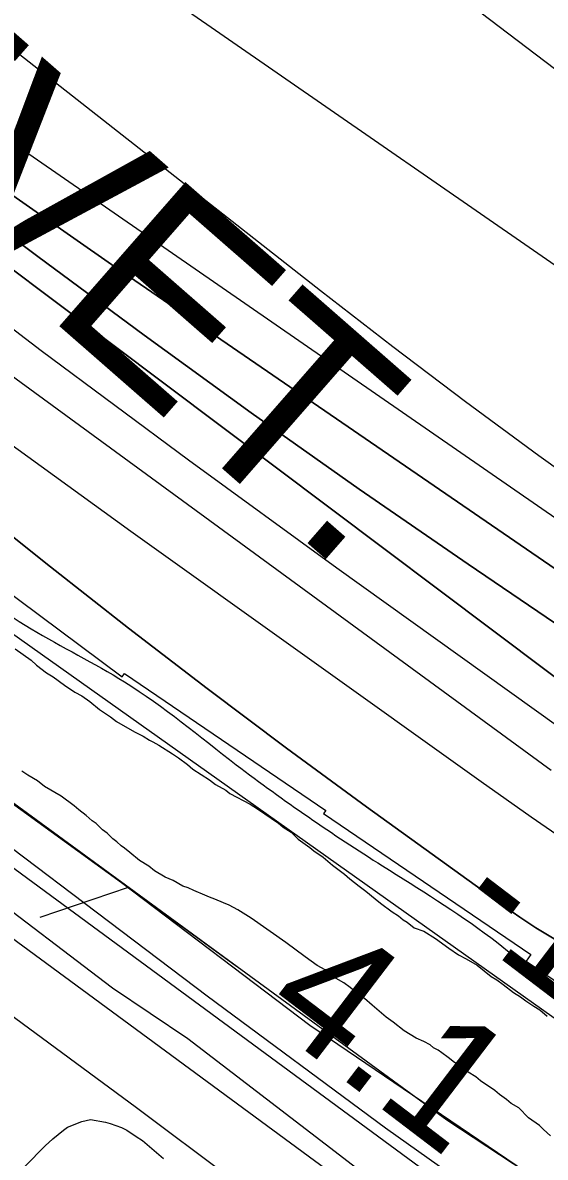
# Model space of a CAD drawing. Extents: x 3823584 to 3861785, y 301729 to 327625.
# Drawn here: x 3838745 to 3839018, y 323070 to 323662 of the extents above; entities that cross this region are included whole.
import ezdxf

# ---------------------------------------------------------------- set-up
doc = ezdxf.new("R2010")
doc.units = 0
for name, color, linetype in [('V-FLOD-BASE', 7, 'Continuous'), ('V-LEVE-TOET', 7, 'Continuous'), ('V-RIVR-EDGE', 7, 'Continuous'), ('V-RIVR-RANG', 7, 'Continuous'), ('V-RRAP-FSHR', 7, 'Continuous'), ('V-RRAP-RVMT', 7, 'Continuous'), ('V-RRAP-RVMT-IDEN', 7, 'Continuous'), ('V-SITE-VEGE', 7, 'Continuous'), ('V-SURV-LINE', 7, 'Continuous'), ('V-TOPO-DPTH', 7, 'Continuous'), ('V-TOPO-MAJR', 7, 'Continuous'), ('V-TOPO-MINR', 7, 'Continuous'), ('V-TOPO-WATR', 7, 'Continuous')]:
    doc.layers.add(name, color=color, linetype=linetype)

msp = doc.modelspace()

# ---------------------------------------------------------------- linework, layer by layer
at = {"layer": 'V-FLOD-BASE'}
for points in [[(3838278.93, 323536.96), (3838308, 323518.14), (3838341.35, 323490.78), (3838461.92, 323402.71), (3838721.01, 323212.03), (3838791.98, 323158.16), (3838831.31, 323131.65), (3838908.27, 323072.65), (3838968.12, 323026.47), (3839016.87, 322997.4), (3839062.18, 322963.2), (3839098.95, 322942.68), (3839327.26, 322782.78), (3839513.67, 322668.2), (3839868.52, 322451.01)], [(3838540.65, 323375.59), (3838681.58, 323274.69), (3838841.31, 323153.83), (3838934.47, 323084.95), (3838984.37, 323049.64), (3839079.88, 322986.79), (3839172.37, 322925.72), (3839309, 322835.6), (3839392.4, 322782.86), (3839486.35, 322726.31), (3839628.68, 322636.84), (3839751.95, 322561.62), (3839893.04, 322476.05), (3839942.86, 322448.85), (3839966.45, 322431.64)]]:
    msp.add_lwpolyline(points, dxfattribs=at)
at = {"layer": 'V-LEVE-TOET'}
for points in [[(3840049.71, 322428.78), (3840028.03, 322433.99), (3840015.7, 322434.78), (3839996.47, 322435.21), (3839981.41, 322438.68), (3839974.47, 322442.53), (3839963.23, 322456.24), (3839959.57, 322461.92), (3839948.36, 322472.64), (3839922.39, 322487.13), (3839751.66, 322594.07), (3839610.87, 322679.65), (3839498.5, 322745.65), (3839372.86, 322817.24), (3839262.27, 322885.96), (3839170.03, 322953.04), (3839027.04, 323048.82), (3838894.93, 323138.38), (3838796.61, 323212.92), (3838670.49, 323304.34), (3838542.35, 323398.37)], [(3838547.7, 323276.27), (3838670.46, 323191.13), (3838734.25, 323147.53), (3838804.42, 323095.58), (3838853.73, 323058.76), (3838927.19, 323008.94), (3838951.06, 322995.33), (3838965.53, 322989.15), (3838993.02, 322973.47), (3839029.35, 322943.15), (3839075.67, 322903.29), (3839115.58, 322876.01), (3839165.16, 322842.8), (3839261.24, 322783.57), (3839352.77, 322729.4), (3839463.4, 322656.77), (3839564.93, 322592.48), (3839641.98, 322544.19), (3839693.62, 322515.8), (3839726.83, 322498.67), (3839775.14, 322472.06), (3839838.33, 322428.16)]]:
    msp.add_lwpolyline(points, dxfattribs=at)
at = {"layer": 'V-RIVR-EDGE'}
msp.add_spline([(3836304.38, 325474.18), (3836346.41, 325438.32), (3836389.41, 325406.07), (3836417.64, 325385.43), (3836442.67, 325366.73), (3836470.25, 325340.95), (3836497.82, 325313.88), (3836554.9, 325258.45), (3836598.51, 325215.91), (3836636.36, 325181.1), (3836681.26, 325139.85), (3836737.07, 325093.42), (3836790.94, 325041.22), (3836840.33, 324993.52), (3836889.07, 324947.12), (3836934.61, 324907.14), (3836980.81, 324871.03), (3837015.47, 324849.09), (3837040.49, 324829.1), (3837085.39, 324787.2), (3837143.76, 324734.34), (3837181.61, 324700.82), (3837223.29, 324659.57), (3837272.05, 324619.59), (3837314.38, 324579.63), (3837346.45, 324546.76), (3837364.4, 324527.43), (3837395.83, 324500.35), (3837442.02, 324462.31), (3837492.71, 324422.97), (3837554.31, 324372.67), (3837573.56, 324361.05), (3837583.2, 324359.1), (3837596.69, 324352.64), (3837621.08, 324337.79), (3837648.03, 324319.73), (3837677.54, 324292.01), (3837718.58, 324249.48), (3837753.85, 324214.68), (3837781.43, 324188.89), (3837800.05, 324179.85), (3837819.95, 324170.8), (3837850.72, 324134.08), (3837874.45, 324110.23), (3837909.07, 324073.5), (3837941.78, 324040.64), (3837989.87, 323991.66), (3838022.58, 323960.72), (3838034.12, 323947.83), (3838046.3, 323933.66), (3838066.83, 323916.25), (3838089.91, 323892.41), (3838140.59, 323849.21), (3838186.14, 323811.17), (3838215.65, 323785.38), (3838265.68, 323736.4), (3838297.1, 323707.39), (3838336.87, 323671.94), (3838359.95, 323645.52), (3838385.62, 323627.46), (3838404.24, 323615.84), (3838421.56, 323601.65), (3838441.44, 323582.32), (3838460.05, 323567.49), (3838468.4, 323563.61), (3838484.45, 323555.21), (3838548.59, 323496.55), (3838595.44, 323464.29), (3838649.98, 323422.37), (3838701.3, 323379.82), (3838749.43, 323345.62), (3838798.22, 323317.86), (3838856.62, 323274.64), (3838932.99, 323221.74), (3838989.47, 323184.31), (3839037.6, 323150.12), (3839068.42, 323134.62), (3839093.42, 323104.98), (3839110.73, 323086.94), (3839122.93, 323081.12), (3839143.46, 323065.64), (3839172.34, 323044.36), (3839190.96, 323032.74), (3839215.99, 323015.96), (3839242.32, 323006.26), (3839316.8, 322969.43), (3839341.84, 322955.87), (3839371.38, 322944.22), (3839391.29, 322935.81), (3839417.61, 322920.32), (3839461.26, 322894.5), (3839483.71, 322873.23), (3839520.3, 322851.28), (3839555.6, 322828.69), (3839599.9, 322806.72), (3839718.7, 322751.14), (3839768.14, 322726.59), (3839807.95, 322705.92), (3839836.85, 322696.21), (3839865.1, 322680.71), (3839887.57, 322667.8), (3839924.17, 322652.28), (3839969.76, 322630.31), (3840004.43, 322612.22), (3840037.82, 322597.35), (3840085.35, 322579.88), (3840108.46, 322565.68), (3840121.92, 322548.93), (3840123.18, 322539.92), (3840122.53, 322533.5), (3840118, 322521.29), (3840112.84, 322514.24), (3840095.47, 322509.14), (3840089.68, 322509.15), (3840085.17, 322504.66), (3840084.51, 322498.23), (3840085.78, 322491.8), (3840130.72, 322467.26), (3840169.89, 322448.52), (3840197.51, 322439.45), (3840209.08, 322437.5), (3840231.59, 322441.3), (3840246.39, 322448.98), (3840266.34, 322458.57), (3840273.43, 322466.27), (3840278.59, 322471.4), (3840288.9, 322480.37), (3840295.98, 322484.85), (3840301.77, 322484.84), (3840308.2, 322484.82), (3840320.4, 322479.01), (3840324.87, 322470), (3840326.78, 322461.63), (3840338.32, 322450.03), (3840344.74, 322444.88), (3840366.58, 322437.75), (3840385.84, 322428.06), (3840421.8, 322409.33), (3840466.1, 322385.43), (3840492.41, 322368.65), (3840506.53, 322357.04), (3840533.49, 322340.26), (3840559.18, 322331.2), (3840587.44, 322322.13), (3840611.85, 322311.78), (3840642.02, 322296.28), (3840678.62, 322276.26), (3840712.64, 322255.6), (3840733.18, 322242.05), (3840784.53, 322210.43), (3840835.89, 322183.3), (3840892.39, 322153.59), (3840923.85, 322139.37), (3840950.82, 322127.08), (3840989.33, 322099.99), (3841017.57, 322082.56), (3841061.24, 322062.52), (3841092.69, 322044.45), (3841151.1, 322005.09), (3841210.78, 321964.44), (3841240.29, 321939.29), (3841299.97, 321894.79), (3841335.89, 321862.55), (3841374.37, 321823.89), (3841411.57, 321789.72), (3841444.92, 321758.14), (3841469.94, 321736.22), (3841482.12, 321723.98), (3841496.22, 321704.66), (3841509.05, 321694.34), (3841523.18, 321687.23), (3841573.9, 321660.75), (3841623.97, 321631.69), (3841667.62, 321606.51), (3841696.52, 321593.59), (3841738.26, 321575.48), (3841787.07, 321556.72), (3841815.99, 321552.15), (3841851.33, 321544.99), (3841886.66, 321533.33), (3841930.32, 321511.36), (3841950.22, 321498.46), (3841977.18, 321482.96), (3841998.38, 321476.48), (3842052.99, 321463.49), (3842082.55, 321456.34), (3842109.52, 321444.7), (3842146.12, 321427.26), (3842196.2, 321402.06), (3842241.13, 321374.95), (3842288.63, 321345.26), (3842321.38, 321327.18), (3842366.94, 321295.56), (3842395.19, 321280.07), (3842429.22, 321264.55), (3842452.35, 321258.71), (3842470.97, 321249.66)], degree=3, dxfattribs=at)
at = {"layer": 'V-RRAP-FSHR'}
msp.add_line((3838800.21, 323210.57), (3838754, 323194.81), dxfattribs=at)
for points in [[(3839991.75, 322437.85), (3839543.71, 322716.63), (3839470.27, 322757.31), (3838966.59, 323088.91), (3838516.71, 323417.87), (3838211.37, 323652.64)], [(3838584.55, 323453.18), (3839140.52, 323058.61), (3839543.74, 322819.53), (3839845.06, 322663.99), (3840154, 322502.28), (3840416.19, 322378.04), (3840782.04, 322188.72), (3841154.61, 321971.73), (3841326.43, 321835.61), (3841504.48, 321676.94), (3841739.25, 321554.11), (3842017.76, 321437.98)], [(3838800.21, 323210.57), (3838743.71, 323251.89)], [(3838856.72, 323169.25), (3838800.21, 323210.57)]]:
    msp.add_lwpolyline(points, dxfattribs=at)
at = {"layer": 'V-RRAP-RVMT'}
for p, q in [((3838685.97, 323403.23), (3838796.95, 323320.54)), ((3838796.95, 323320.54), (3838798.2, 323322.21)), ((3838798.2, 323322.21), (3838903.31, 323250.75)), ((3838903.31, 323250.75), (3838902.15, 323249.07)), ((3838902.15, 323249.07), (3839010.31, 323175.56)), ((3839010.31, 323175.56), (3839007.92, 323172.07)), ((3839007.92, 323172.07), (3839122.04, 323094.54))]:
    msp.add_line(p, q, dxfattribs=at)
at = {"layer": 'V-SITE-VEGE'}
for points in [[(3838741.1, 323335.17), (3838749.56, 323329.23), (3838752.29, 323326.55), (3838757.44, 323322.69), (3838761.06, 323320.62), (3838766.81, 323316.17), (3838772.25, 323312.61), (3838775.87, 323310.54), (3838780.11, 323307.57), (3838785.25, 323303.41), (3838791, 323299.56), (3838794.02, 323297.18), (3838803.38, 323291.86), (3838807.91, 323289.49), (3838811.24, 323287.42), (3838813.05, 323286.54), (3838816.07, 323284.76), (3838823.32, 323280.32)], [(3838823.32, 323280.32), (3838826.34, 323278.24), (3838831.18, 323274.68), (3838833.91, 323272.3), (3838842.67, 323266.67), (3838845.7, 323264.29), (3838851.13, 323261.33), (3838853.25, 323259.55), (3838863.82, 323253.94), (3838867.75, 323251.57), (3838878.63, 323244.15), (3838881.05, 323242.07), (3838885.28, 323239.4), (3838888.92, 323235.83), (3838894.97, 323231.38), (3838897.09, 323229.59), (3838901.93, 323226.33), (3838906.77, 323222.17), (3838913.12, 323217.42), (3838915.85, 323215.04), (3838920.69, 323211.17), (3838924.32, 323208.5), (3838929.16, 323204.64), (3838931.89, 323202.26), (3838937.94, 323197.81), (3838941.26, 323195.74), (3838943.68, 323193.65), (3838945.8, 323192.47), (3838949.43, 323189.5), (3838954.56, 323187.74), (3838960.6, 323183.89), (3838967.56, 323178.85), (3838972.7, 323175.28), (3838976.62, 323173.21), (3838982.36, 323169.97), (3838989.62, 323164.02), (3838992.64, 323162.24), (3838995.97, 323159.87), (3839001.42, 323155.71), (3839005.04, 323153.34), (3839007.77, 323151.26), (3839012, 323148.59), (3839015.02, 323146.52), (3839018.96, 323143.25)], [(3838842.62, 323205.37), (3838840.21, 323206.55), (3838834.48, 323208.9), (3838831.46, 323210.38), (3838828.75, 323211.26), (3838823.61, 323214.21), (3838819.39, 323215.98), (3838813.95, 323219.24), (3838810.93, 323221.61), (3838806.09, 323224.57), (3838800.95, 323228.73), (3838798.22, 323231.11), (3838796.41, 323232.3), (3838794.29, 323234.38), (3838792.17, 323235.86), (3838789.14, 323238.85), (3838786.72, 323240.63), (3838783.38, 323243.9), (3838781.27, 323245.38), (3838778.24, 323248.06), (3838774.3, 323251.03), (3838771.88, 323253.11), (3838765.23, 323258.16), (3838756.47, 323263.19), (3838752.83, 323266.16), (3838747.7, 323269.12), (3838744.68, 323271.2)], [(3839020.72, 323080.76), (3839017.08, 323084.04), (3839014.96, 323086.12), (3839009.21, 323090.28), (3839004.06, 323095.34), (3839000.13, 323097.71), (3838997.71, 323099.79), (3838994.08, 323102.46), (3838991.66, 323104.54), (3838984.1, 323109.58), (3838981.68, 323111.67), (3838977.75, 323114.03), (3838975.63, 323115.82), (3838972.61, 323117.89), (3838970.5, 323119.08), (3838967.16, 323121.75), (3838963.84, 323124.12), (3838962.02, 323125.61), (3838959.61, 323126.79), (3838957.79, 323128.28), (3838954.47, 323130.05), (3838950.55, 323131.82), (3838944.2, 323135.67), (3838938.46, 323140.12), (3838934.83, 323142.79), (3838927.56, 323149.04), (3838923.62, 323152.61), (3838920.6, 323154.39), (3838916.06, 323158.25), (3838912.73, 323160.63), (3838908.81, 323162.99), (3838903.06, 323167.45), (3838898.83, 323169.81), (3838892.48, 323174.27), (3838882.49, 323181.69), (3838864.35, 323194.45), (3838857.4, 323198.89), (3838852.87, 323201.25), (3838849.86, 323202.43), (3838845.33, 323204.49), (3838842.62, 323205.37)], [(3838746.43, 323064.95), (3838756.85, 323075.56), (3838760.72, 323079.2), (3838766.39, 323083.75), (3838768.48, 323085.28), (3838775.96, 323088.35), (3838780.46, 323089.29), (3838788.29, 323087.86), (3838790.7, 323087.28), (3838796.73, 323085.23), (3838799.44, 323083.75), (3838804.28, 323080.49), (3838807.6, 323078.41), (3838818.51, 323068.9)]]:
    msp.add_lwpolyline(points, dxfattribs=at)
at = {"layer": 'V-SURV-LINE'}
for points in [[(3838262.33, 323572.45), (3838967.9, 323053.09)], [(3838950.1, 323028.94), (3838244.53, 323548.3)]]:
    msp.add_lwpolyline(points, dxfattribs=at)
at = {"layer": 'V-TOPO-DPTH'}
for points in [[(3839047.78, 323301.81), (3838448.68, 323752.1), (3838431.86, 323765.04), (3838415.23, 323778.21), (3838398.88, 323791.75), (3838382.74, 323805.52), (3837860.93, 324260.56)], [(3839047.78, 323301.81), (3838448.68, 323752.1), (3838431.86, 323765.04), (3838415.23, 323778.21), (3838398.88, 323791.75), (3838382.74, 323805.52), (3837860.93, 324260.56)], [(3838153.68, 324022.86), (3838401.16, 323807.21), (3838412.21, 323797.79), (3838423.4, 323788.53), (3838434.78, 323779.51), (3838446.3, 323770.66), (3838752.96, 323540.12), (3838808.46, 323499.01), (3838864.34, 323458.43), (3838920.78, 323418.64), (3838977.6, 323379.38), (3839031.93, 323342.4)], [(3839031.93, 323342.4), (3838977.6, 323379.38), (3838920.78, 323418.64), (3838864.34, 323458.43), (3838808.46, 323499.01), (3838752.96, 323540.12), (3838446.3, 323770.66), (3838434.78, 323779.51), (3838423.4, 323788.53), (3838412.21, 323797.79), (3838401.16, 323807.21), (3838153.68, 324022.86)], [(3839103.1, 323135.17), (3839017.28, 323186.86), (3839013.04, 323189.49), (3839008.84, 323192.19), (3839004.71, 323194.99), (3839000.62, 323197.86), (3838924.64, 323252.69), (3838882.82, 323283.33), (3838841.31, 323314.37), (3838800.26, 323346.02), (3838759.52, 323378.07), (3838385.33, 323676.9), (3838369.99, 323689.35), (3838354.79, 323701.97), (3838339.79, 323714.83), (3838324.93, 323727.85), (3838008.71, 324009.46)], [(3838260.18, 323948.03), (3838317.14, 323898.11), (3838419.59, 323808.9), (3838425.54, 323803.83), (3838431.57, 323798.84), (3838437.7, 323793.98), (3838443.91, 323789.21), (3838550.19, 323709.3), (3838609.87, 323665.03), (3838669.92, 323621.28), (3838730.54, 323578.31), (3838791.52, 323535.86), (3839065.19, 323348)], [(3839065.19, 323348), (3838791.52, 323535.86), (3838730.54, 323578.31), (3838669.92, 323621.28), (3838609.87, 323665.03), (3838550.19, 323709.3), (3838443.91, 323789.21), (3838437.7, 323793.98), (3838431.57, 323798.84), (3838425.54, 323803.83), (3838419.59, 323808.9), (3838317.14, 323898.11), (3838260.18, 323948.03)], [(3838280.38, 323837.73), (3838339.24, 323786.21), (3838363.64, 323765.07), (3838388.18, 323744.08), (3838412.91, 323723.33), (3838437.79, 323702.74), (3838462.92, 323682.48), (3838488.28, 323662.5), (3838513.96, 323642.95), (3838539.86, 323623.68), (3839021.06, 323271.76)], [(3838280.38, 323837.73), (3838339.24, 323786.21), (3838363.64, 323765.07), (3838388.18, 323744.08), (3838412.91, 323723.33), (3838437.79, 323702.74), (3838462.92, 323682.48), (3838488.28, 323662.5), (3838513.96, 323642.95), (3838539.86, 323623.68), (3839021.06, 323271.76)]]:
    msp.add_lwpolyline(points, dxfattribs=at)
at = {"layer": 'V-TOPO-MAJR'}
msp.add_lwpolyline([(3837784.65, 324408.95), (3838390.47, 323852.75), (3838398.58, 323845.37), (3838406.73, 323838.03), (3838414.93, 323830.75), (3838423.17, 323823.52), (3838438.02, 323810.6), (3838438.88, 323809.87), (3838440.63, 323808.46), (3838441.52, 323807.77), (3838456.82, 323796.26), (3838465.41, 323789.89), (3838474.05, 323783.58), (3838482.76, 323777.37), (3838491.53, 323771.23), (3839096.12, 323353.07)], dxfattribs=at)
at = {"layer": 'V-TOPO-MINR'}
for points in [[(3837798.92, 324434.09), (3838443.61, 323883.46), (3838460.11, 323869.55), (3838476.71, 323855.77), (3838493.49, 323842.2), (3838510.38, 323828.77), (3838900.64, 323522.25), (3838938.31, 323493.12), (3838976.26, 323464.38), (3839014.63, 323436.21), (3839053.3, 323408.43)], [(3837715.94, 324378.16), (3838361.3, 323803.95), (3838383.25, 323784.75), (3838405.41, 323765.81), (3838427.9, 323747.25), (3838450.6, 323728.94), (3838603.2, 323608.01), (3838678.68, 323549.08), (3838754.72, 323490.9), (3838831.6, 323433.83), (3838909.05, 323377.5), (3839050.79, 323275.99)], [(3837860.93, 324260.56), (3838382.74, 323805.52), (3838398.88, 323791.75), (3838415.23, 323778.21), (3838431.86, 323765.04), (3838448.68, 323752.1), (3839047.78, 323301.81)], [(3838490.01, 324046.11), (3838518.26, 324023.89), (3838546.62, 324001.81), (3838575.02, 323979.79), (3838603.48, 323957.84), (3838631.98, 323935.95), (3838653.36, 323919.57), (3838692.61, 323889.56), (3838731.87, 323859.57), (3838771.17, 323829.62), (3838810.49, 323799.71), (3839191.78, 323509.93)], [(3838361.74, 324030.59), (3838411.39, 323986.61), (3838445.75, 323956.25), (3838478.6, 323927.91), (3838511.87, 323900.09), (3838545.78, 323873.04), (3838580.12, 323846.52), (3838614.92, 323820.6), (3838649.94, 323794.97), (3838685.26, 323769.77), (3838720.8, 323744.85), (3839168.79, 323434.74)], [(3838153.68, 324022.86), (3838401.16, 323807.21), (3838412.21, 323797.79), (3838423.4, 323788.53), (3838434.78, 323779.51), (3838446.3, 323770.66), (3838752.96, 323540.12), (3838808.46, 323499.01), (3838864.34, 323458.43), (3838920.78, 323418.64), (3838977.6, 323379.38), (3839031.93, 323342.4)], [(3838260.18, 323948.03), (3838317.14, 323898.11), (3838419.59, 323808.9), (3838425.54, 323803.83), (3838431.57, 323798.84), (3838437.7, 323793.98), (3838443.91, 323789.21), (3838550.19, 323709.3), (3838609.87, 323665.03), (3838669.92, 323621.28), (3838730.54, 323578.31), (3838791.52, 323535.86), (3839065.19, 323348)], [(3838280.38, 323837.73), (3838339.24, 323786.21), (3838363.64, 323765.07), (3838388.18, 323744.08), (3838412.91, 323723.33), (3838437.79, 323702.74), (3838462.92, 323682.48), (3838488.28, 323662.5), (3838513.96, 323642.95), (3838539.86, 323623.68), (3839021.06, 323271.76)], [(3838283, 323799.97), (3838362.09, 323730.98), (3838366.76, 323726.97), (3838371.47, 323723.02), (3838376.24, 323719.15), (3838381.05, 323715.32), (3838513.2, 323612.09), (3838584.47, 323557.15), (3838656.2, 323502.83), (3838728.61, 323449.42), (3838801.48, 323396.63), (3838984.4, 323265.88), (3839010.57, 323247.44), (3839036.89, 323229.24)]]:
    msp.add_lwpolyline(points, dxfattribs=at)
at = {"layer": 'V-TOPO-WATR'}
msp.add_lwpolyline([(3838008.71, 324009.46), (3838324.93, 323727.85), (3838339.79, 323714.83), (3838354.79, 323701.97), (3838369.99, 323689.35), (3838385.33, 323676.9), (3838759.52, 323378.07), (3838800.26, 323346.02), (3838841.31, 323314.37), (3838882.82, 323283.33), (3838924.64, 323252.69), (3839000.62, 323197.86), (3839004.71, 323194.99), (3839008.84, 323192.19), (3839013.04, 323189.49), (3839017.28, 323186.86), (3839103.1, 323135.17)], dxfattribs=at)

# ---------------------------------------------------------------- texts
at = {"layer": 'V-RIVR-RANG'}
for s, p in [('-1', (3838966.35, 323194.75)), ('4.1', (3838867.97, 323143.99))]:
    msp.add_text(s, height=67, rotation=322.69833, dxfattribs=at).set_placement(p)
at = {"layer": 'V-RRAP-RVMT-IDEN'}
msp.add_text('REVET.', height=100, rotation=318.82628, dxfattribs=at).set_placement((3838548.98, 323691.93))

doc.saveas('drawing.dxf')
